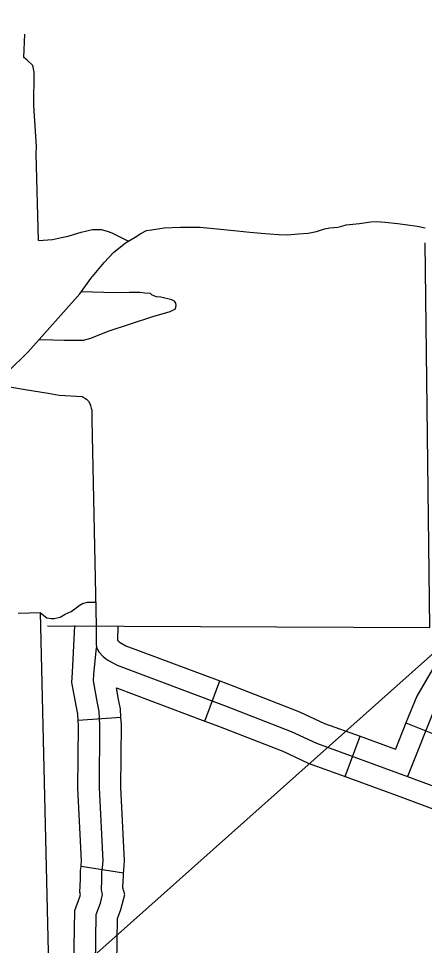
# Model space of a CAD drawing. Extents: x 1377389 to 1380723, y 1168351 to 1170484.
# Drawn here: x 1378786.6 to 1378815, y 1168888.3 to 1168953.2 of the extents above; entities that cross this region are included whole.
import ezdxf

# ---------------------------------------------------------------- set-up
doc = ezdxf.new("R2010")
doc.units = 0
doc.layers.add('B_Contour_Elevations', color=7, linetype='Continuous')
doc.layers.add('B_Fill', color=7, linetype='Continuous')

msp = doc.modelspace()

# ---------------------------------------------------------------- linework, layer by layer
at = {"layer": 'B_Contour_Elevations'}
msp.add_line((1378478.497, 1168608.298), (1379068.402, 1169134.14), dxfattribs=at)
at = {"layer": 'B_Fill'}
for p, q in [((1378799.618, 1168904.036), (1378800.672, 1168906.845)), ((1378793.763, 1168904.285), (1378790.77, 1168904.081)), ((1378813.682, 1168903.904), (1378816.465, 1168902.785)), ((1378809.448, 1168900.152), (1378810.476, 1168902.971)), ((1378793.943, 1168893.402), (1378790.979, 1168893.865))]:
    msp.add_line(p, q, dxfattribs=at)
for points in [[(1378787.998, 1168937.635), (1378787.835, 1168943.698), (1378787.861, 1168944.205), (1378787.675, 1168947.082), (1378787.702, 1168949.401), (1378787.595, 1168949.88), (1378787.196, 1168950.253), (1378786.983, 1168950.44), (1378787.036, 1168952.065)], [(1378787.267, 1168929.841), (1378790.898, 1168933.918), (1378791.65, 1168934.981), (1378792.58, 1168936.089), (1378793.244, 1168936.798), (1378794.085, 1168937.463), (1378794.749, 1168937.861), (1378795.148, 1168938.127), (1378795.541, 1168938.329), (1378795.9, 1168938.393), (1378796.786, 1168938.526), (1378797.937, 1168938.57), (1378799.309, 1168938.57), (1378800.721, 1168938.425), (1378801.885, 1168938.311), (1378802.775, 1168938.22), (1378803.574, 1168938.151), (1378804.145, 1168938.105), (1378804.784, 1168938.06), (1378805.377, 1168938.037), (1378806.176, 1168938.105), (1378806.861, 1168938.151), (1378807.432, 1168938.265), (1378808.002, 1168938.448), (1378808.368, 1168938.517), (1378808.915, 1168938.562), (1378809.212, 1168938.631), (1378809.509, 1168938.722), (1378810.445, 1168938.814), (1378811.221, 1168938.951), (1378811.654, 1168938.974), (1378812.202, 1168938.928), (1378813.115, 1168938.814), (1378814.462, 1168938.631), (1378815.035, 1168938.529)], [(1378787.998, 1168937.635), (1378788.98, 1168937.703), (1378789.618, 1168937.836), (1378790.071, 1168937.943), (1378790.444, 1168938.05), (1378790.976, 1168938.209), (1378791.775, 1168938.396), (1378792.083, 1168938.405), (1378792.387, 1168938.396), (1378792.803, 1168938.291), (1378793.133, 1168938.183), (1378794.294, 1168937.588)], [(1378788.625, 1168910.697), (1378815.351, 1168910.579), (1378815.024, 1168937.482)], [(1378788.055, 1168930.726), (1378789.006, 1168930.695), (1378789.805, 1168930.669), (1378790.657, 1168930.669), (1378791.136, 1168930.669), (1378791.668, 1168930.802), (1378792.866, 1168931.308), (1378795.981, 1168932.321), (1378797.206, 1168932.667), (1378797.579, 1168932.854), (1378797.632, 1168933.094), (1378797.605, 1168933.253), (1378797.499, 1168933.387), (1378797.313, 1168933.493), (1378796.54, 1168933.68), (1378796.248, 1168933.706), (1378795.955, 1168933.813), (1378795.822, 1168933.92), (1378795.422, 1168933.946), (1378795.076, 1168933.999), (1378794.331, 1168933.999), (1378793.346, 1168933.973), (1378790.994, 1168934.054)], [(1378787.267, 1168929.841), (1378785.89, 1168928.475), (1378785.591, 1168928.218), (1378785.128, 1168927.878), (1378784.736, 1168927.62)], [(1378784.736, 1168927.62), (1378787.07, 1168927.209)], [(1378787.07, 1168927.209), (1378788.682, 1168926.956), (1378789.453, 1168926.82), (1378791.042, 1168926.729), (1378791.36, 1168926.547), (1378791.496, 1168926.411), (1378791.587, 1168926.229), (1378791.632, 1168926.093), (1378791.678, 1168925.911), (1378791.723, 1168925.775), (1378791.723, 1168925.094), (1378792.041, 1168910.69)], [(1378788.106, 1168911.625), (1378788.384, 1168911.405), (1378788.574, 1168911.262), (1378788.876, 1168911.198), (1378789.098, 1168911.198), (1378789.511, 1168911.309), (1378789.86, 1168911.5), (1378790.273, 1168911.691), (1378790.638, 1168911.961), (1378790.845, 1168912.12), (1378791.083, 1168912.247), (1378791.432, 1168912.358), (1378792.02, 1168912.358)], [(1378786.577, 1168911.582), (1378788.106, 1168911.625)], [(1378788.106, 1168911.625), (1378788.776, 1168883.944)], [(1378822.071, 1168911.619), (1378820.747, 1168911.354), (1378818.745, 1168910.495), (1378816.653, 1168909.051), (1378815.529, 1168907.626), (1378814.436, 1168905.78), (1378813.682, 1168903.904)], [(1378790.77, 1168904.081), (1378790.741, 1168904.509), (1378790.648, 1168905.012), (1378790.336, 1168906.74), (1378790.367, 1168907.429), (1378790.541, 1168910.713)], [(1378792.041, 1168910.69), (1378792.022, 1168909.456), (1378792.059, 1168909.163), (1378792.217, 1168908.882), (1378792.501, 1168908.575), (1378792.693, 1168908.412), (1378792.884, 1168908.265), (1378793.494, 1168907.937), (1378801.12, 1168905.075), (1378805.66, 1168903.303), (1378807.43, 1168902.485), (1378813.786, 1168900.167), (1378819.142, 1168898.168)], [(1378793.541, 1168910.668), (1378793.526, 1168909.676), (1378793.541, 1168909.659), (1378793.635, 1168909.579), (1378793.701, 1168909.529), (1378794.116, 1168909.306), (1378800.672, 1168906.845)], [(1378832.641, 1168907.975), (1378830.452, 1168908.414), (1378829.226, 1168908.764), (1378826.292, 1168909.728), (1378824.848, 1168910.035), (1378823.797, 1168910.123), (1378822.425, 1168910.16), (1378821.195, 1168909.914), (1378819.474, 1168909.175), (1378817.691, 1168907.944), (1378816.769, 1168906.775), (1378815.785, 1168905.114), (1378813.794, 1168900.164)], [(1378791.976, 1168887.012), (1378792.025, 1168890.5), (1378792.323, 1168891.304), (1378792.478, 1168891.906), (1378792.399, 1168892.224), (1378792.423, 1168892.92), (1378792.438, 1168893.193), (1378792.435, 1168893.472), (1378792.483, 1168893.776), (1378792.512, 1168894.266), (1378792.253, 1168899.374), (1378792.296, 1168903.745), (1378792.231, 1168904.698), (1378792.123, 1168905.282), (1378791.842, 1168906.84), (1378791.864, 1168907.316), (1378792.059, 1168909.163)], [(1378793.763, 1168904.285), (1378793.722, 1168904.886), (1378793.599, 1168905.551), (1378793.455, 1168906.349)], [(1378793.455, 1168906.349), (1378799.618, 1168904.036)], [(1378800.672, 1168906.845), (1378801.656, 1168906.475), (1378806.247, 1168904.683), (1378808.003, 1168903.873), (1378810.476, 1168902.971)], [(1378790.979, 1168893.865), (1378790.99, 1168893.937), (1378791.01, 1168894.273), (1378790.752, 1168899.343), (1378790.796, 1168903.702), (1378790.77, 1168904.081)], [(1378793.943, 1168893.402), (1378793.976, 1168893.614), (1378794.015, 1168894.259), (1378793.753, 1168899.404), (1378793.797, 1168903.789), (1378793.763, 1168904.285)], [(1378799.618, 1168904.036), (1378800.584, 1168903.674), (1378805.072, 1168901.922), (1378806.858, 1168901.097), (1378809.448, 1168900.152)], [(1378813.682, 1168903.904), (1378812.944, 1168902.071)], [(1378810.476, 1168902.971), (1378812.944, 1168902.071)], [(1378809.448, 1168900.152), (1378813.266, 1168898.76), (1378818.608, 1168896.767), (1378819.318, 1168896.49)], [(1378791.374, 1168884.106), (1378790.805, 1168884.985), (1378790.604, 1168885.627), (1378790.475, 1168886.949), (1378790.528, 1168890.78), (1378790.89, 1168891.753), (1378790.931, 1168891.912), (1378790.893, 1168892.064), (1378790.924, 1168892.988), (1378790.938, 1168893.228), (1378790.934, 1168893.581), (1378790.979, 1168893.865)], [(1378794.099, 1168882.855), (1378794.337, 1168883.475), (1378794.375, 1168884.206), (1378794.258, 1168885.069), (1378793.971, 1168885.598), (1378793.558, 1168886.247), (1378793.477, 1168887.074), (1378793.521, 1168890.22), (1378793.756, 1168890.854), (1378794.026, 1168891.901), (1378793.905, 1168892.383), (1378793.921, 1168892.853), (1378793.939, 1168893.158), (1378793.936, 1168893.363), (1378793.943, 1168893.402)]]:
    msp.add_lwpolyline(points, dxfattribs=at)

doc.saveas('drawing.dxf')
